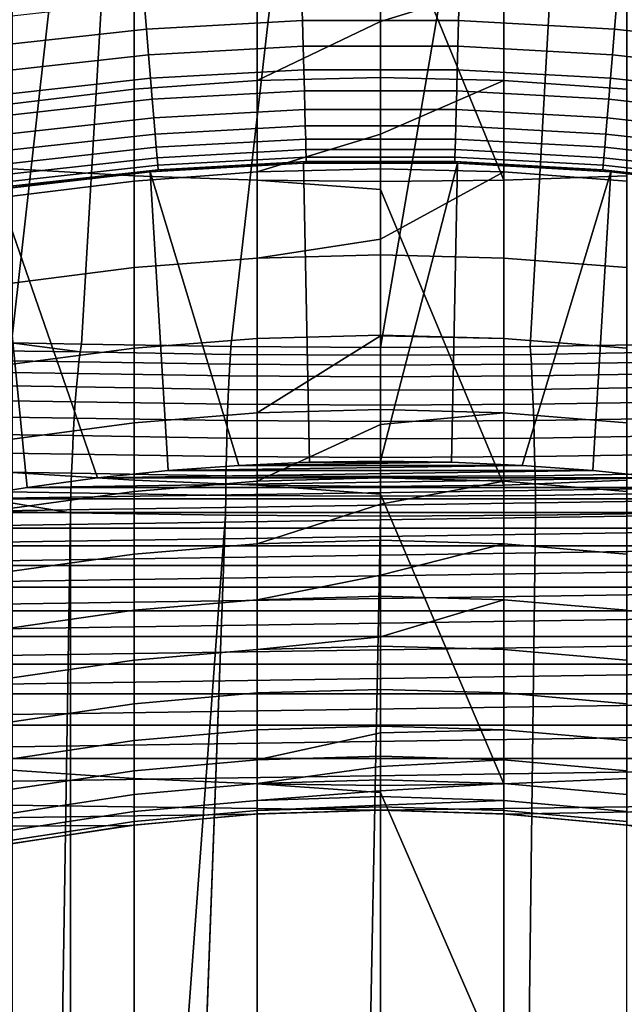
# Model space of a CAD drawing. Header units: metres. Extents: x -109 to 109, y -100 to 58.
# Tile 379 of 642: x -1.81 to 1.22, y -3.52 to 1.41. Entities that reach past the tile are written whole.
import ezdxf

# ---------------------------------------------------------------- set-up
doc = ezdxf.new("R2010")
doc.units = ezdxf.units.M
doc.layers.add('solid_21_062_100_XXX', color=7, linetype='CONTINUOUS')

msp = doc.modelspace()

# ---------------------------------------------------------------- linework, layer by layer
at = {"layer": 'solid_21_062_100_XXX'}
for points in [[(-1.499193, -0.212633, -19.863712), (-1.118877, 6.314663, -1.930112), (-0.000044, 6.322877, -1.907543), (-0.749875, -0.225351, -19.898653)], [(-0.749875, -0.225351, -19.898653), (-0.000044, 6.322877, -1.907543), (1.118775, 6.314663, -1.930111), (0, -0.229622, -19.910387)], [(-1.851366, -0.206323, -19.846375), (-2.20382, -0.203363, -19.838242), (-2.240212, 6.289994, -1.997891), (-1.118877, 6.314663, -1.930112)], [(-1.499193, -0.212633, -19.863712), (-1.851366, -0.206323, -19.846375), (-1.118877, 6.314663, -1.930112)], [(0.749874, -0.225351, -19.898651), (0, -0.229622, -19.910387), (1.118775, 6.314663, -1.930111)], [(1.499193, -0.212633, -19.863712), (0.749874, -0.225351, -19.898651), (1.118775, 6.314663, -1.930111)], [(1.851366, -0.206323, -19.846375), (1.499193, -0.212633, -19.863712), (1.118775, 6.314663, -1.930111), (2.240092, 6.289997, -1.997881)], [(-1.235501, 2.185561, 212.885803), (-1.847614, 2.217321, 212.798218), (-1.847614, 0.666533, 212.19722), (-1.235501, 0.630979, 212.283325)], [(-0.61888, 2.166458, 212.938477), (-1.235501, 2.185561, 212.885803), (-1.235501, 0.630979, 212.283325), (-0.61888, 0.609595, 212.335114)], [(1.235501, 2.185561, 212.885803), (0.61888, 2.166458, 212.938477), (0.61888, 0.609595, 212.335114), (1.235501, 0.630979, 212.283325)], [(0, 2.117729, 212.940674), (-0.61888, 2.166458, 212.938477), (-0.61888, 0.609595, 212.335114), (0, 0.602458, 212.352402)], [(0.61888, 2.166458, 212.938477), (0, 2.160083, 212.956055), (0, 2.117729, 212.940674), (0.61888, 0.609595, 212.335114)], [(0.61888, 0.609595, 212.335114), (0, 2.117729, 212.940674), (0, 0.602458, 212.352402)], [(-1.235501, 1.552963, 188.463882), (-0.61888, 1.595864, 188.427841), (-0.61888, 1.109752, 187.822937), (-1.235501, 1.065319, 187.857071)], [(-0.61888, 1.595864, 188.427841), (0, 1.610182, 188.415802), (0, 1.405659, 188.167862), (-0.61888, 1.109752, 187.822937)], [(0.61888, 1.595864, 188.427841), (0, 1.405659, 188.167862), (0, 1.610182, 188.415802)], [(0.61888, 1.109752, 187.822937), (0, 1.124582, 187.811554), (0, 1.405659, 188.167862), (0.61888, 1.595864, 188.427841)], [(0.61888, 1.595864, 188.427841), (1.235501, 1.552963, 188.463882), (1.235501, 1.065319, 187.857071), (0.61888, 1.109752, 187.822937)], [(-1.847614, 1.481636, 188.523819), (-1.235501, 1.552963, 188.463882), (-1.235501, 1.065319, 187.857071), (-1.847614, 0.991443, 187.913834)], [(-1.173917, 1.367075, 30.219034), (-0.391702, 1.410231, 30.219034), (-0.395523, 1.548827, 30.112827), (-1.185367, 1.50525, 30.112827)], [(-0.391702, 1.410231, 30.219034), (0.391702, 1.410231, 30.219034), (0.395523, 1.548827, 30.112827), (-0.395523, 1.548827, 30.112827)], [(0.391702, 1.410231, 30.219034), (1.173917, 1.367075, 30.219034), (1.185367, 1.50525, 30.112827), (0.395523, 1.548827, 30.112827)], [(-1.952567, 1.280894, 30.219034), (-1.173917, 1.367075, 30.219034), (-1.185367, 1.50525, 30.112827), (-1.971611, 1.418229, 30.112827)], [(1.173917, 1.367075, 30.219034), (1.952567, 1.280894, 30.219034), (1.971611, 1.418229, 30.112827), (1.185367, 1.50525, 30.112827)], [(-1.163277, 1.238661, 30.336931), (-0.388152, 1.281425, 30.336931), (-0.391702, 1.410231, 30.219034), (-1.173917, 1.367075, 30.219034)], [(0, 1.405659, 188.167862), (0, 1.124582, 187.811554), (-0.61888, 1.109752, 187.822937)], [(-0.388152, 1.281425, 30.336931), (0.388152, 1.281425, 30.336931), (0.391702, 1.410231, 30.219034), (-0.391702, 1.410231, 30.219034)], [(0.388152, 1.281425, 30.336931), (1.163277, 1.238661, 30.336931), (1.173917, 1.367075, 30.219034), (0.391702, 1.410231, 30.219034)], [(-1.934869, 1.153261, 30.336931), (-1.163277, 1.238661, 30.336931), (-1.173917, 1.367075, 30.219034), (-1.952567, 1.280894, 30.219034)], [(1.163277, 1.238661, 30.336931), (1.934869, 1.153261, 30.336931), (1.952567, 1.280894, 30.219034), (1.173917, 1.367075, 30.219034)], [(-1.91865, 1.036303, 30.46562), (-1.153526, 1.120987, 30.46562), (-1.163277, 1.238661, 30.336931), (-1.934869, 1.153261, 30.336931)], [(-1.153526, 1.120987, 30.46562), (-0.384898, 1.163393, 30.46562), (-0.388152, 1.281425, 30.336931), (-1.163277, 1.238661, 30.336931)], [(-0.384898, 1.163393, 30.46562), (0.384898, 1.163393, 30.46562), (0.388152, 1.281425, 30.336931), (-0.388152, 1.281425, 30.336931)], [(0.384898, 1.163393, 30.46562), (1.153526, 1.120987, 30.46562), (1.163277, 1.238661, 30.336931), (0.388152, 1.281425, 30.336931)], [(1.153526, 1.120987, 30.46562), (1.91865, 1.036303, 30.46562), (1.934869, 1.153261, 30.336931), (1.163277, 1.238661, 30.336931)], [(-1.144739, 1.01495, 30.60412), (-0.381966, 1.057033, 30.60412), (-0.384898, 1.163393, 30.46562), (-1.153526, 1.120987, 30.46562)], [(-0.381966, 1.057033, 30.60412), (0.381966, 1.057033, 30.60412), (0.384898, 1.163393, 30.46562), (-0.384898, 1.163393, 30.46562)], [(0.381966, 1.057033, 30.60412), (1.144739, 1.01495, 30.60412), (1.153526, 1.120987, 30.46562), (0.384898, 1.163393, 30.46562)], [(-1.904036, 0.930911, 30.60412), (-1.144739, 1.01495, 30.60412), (-1.153526, 1.120987, 30.46562), (-1.91865, 1.036303, 30.46562)], [(-1.235501, 1.065319, 187.857071), (-0.61888, 1.109752, 187.822937), (-0.61888, 0.650516, 187.197388), (-1.235501, 0.604634, 187.229553)], [(-0.61888, 1.109752, 187.822937), (0, 1.124582, 187.811554), (0, 0.839948, 187.430618), (-0.61888, 0.650516, 187.197388)], [(0.61888, 1.109752, 187.822937), (0, 0.839948, 187.430618), (0, 1.124582, 187.811554)], [(0.61888, 0.650516, 187.197388), (0, 0.665829, 187.186661), (0, 0.839948, 187.430618), (0.61888, 1.109752, 187.822937)], [(0.61888, 1.109752, 187.822937), (1.235501, 1.065319, 187.857071), (1.235501, 0.604634, 187.229553), (0.61888, 0.650516, 187.197388)], [(1.144739, 1.01495, 30.60412), (1.904036, 0.930911, 30.60412), (1.91865, 1.036303, 30.46562), (1.153526, 1.120987, 30.46562)], [(-1.847614, 0.991443, 187.913834), (-1.235501, 1.065319, 187.857071), (-1.235501, 0.604634, 187.229553), (-1.847614, 0.528351, 187.283035)], [(-1.136984, 0.92136, 30.751375), (-0.379379, 0.963158, 30.751375), (-0.381966, 1.057033, 30.60412), (-1.144739, 1.01495, 30.60412)], [(-0.379379, 0.963158, 30.751375), (0.379379, 0.963158, 30.751375), (0.381966, 1.057033, 30.60412), (-0.381966, 1.057033, 30.60412)], [(0.379379, 0.963158, 30.751375), (1.136984, 0.92136, 30.751375), (1.144739, 1.01495, 30.60412), (0.381966, 1.057033, 30.60412)], [(-1.891137, 0.83789, 30.751375), (-1.136984, 0.92136, 30.751375), (-1.144739, 1.01495, 30.60412), (-1.904036, 0.930911, 30.60412)], [(1.136984, 0.92136, 30.751375), (1.891137, 0.83789, 30.751375), (1.904036, 0.930911, 30.60412), (1.144739, 1.01495, 30.60412)], [(-1.13032, 0.840929, 30.906261), (-0.377155, 0.882482, 30.906261), (-0.379379, 0.963158, 30.751375), (-1.136984, 0.92136, 30.751375)], [(-0.377155, 0.882482, 30.906261), (0.377155, 0.882482, 30.906261), (0.379379, 0.963158, 30.751375), (-0.379379, 0.963158, 30.751375)], [(0.377155, 0.882482, 30.906261), (1.13032, 0.840929, 30.906261), (1.136984, 0.92136, 30.751375), (0.379379, 0.963158, 30.751375)], [(-1.880051, 0.757949, 30.906261), (-1.13032, 0.840929, 30.906261), (-1.136984, 0.92136, 30.751375), (-1.891137, 0.83789, 30.751375)], [(1.13032, 0.840929, 30.906261), (1.880051, 0.757949, 30.906261), (1.891137, 0.83789, 30.751375), (1.136984, 0.92136, 30.751375)], [(-1.870865, 0.691697, 31.067598), (-1.124796, 0.774272, 31.067598), (-1.13032, 0.840929, 30.906261), (-1.880051, 0.757949, 30.906261)], [(-1.124796, 0.774272, 31.067598), (-0.375312, 0.815622, 31.067598), (-0.377155, 0.882482, 30.906261), (-1.13032, 0.840929, 30.906261)], [(0, 0.839948, 187.430618), (0, 0.665829, 187.186661), (-0.61888, 0.650516, 187.197388)], [(-0.375312, 0.815622, 31.067598), (0.375312, 0.815622, 31.067598), (0.377155, 0.882482, 30.906261), (-0.377155, 0.882482, 30.906261)], [(0.375312, 0.815622, 31.067598), (1.124796, 0.774272, 31.067598), (1.13032, 0.840929, 30.906261), (0.377155, 0.882482, 30.906261)], [(1.124796, 0.774272, 31.067598), (1.870865, 0.691697, 31.067598), (1.880051, 0.757949, 30.906261), (1.13032, 0.840929, 30.906261)], [(-1.120456, 0.721896, 31.234156), (-0.373864, 0.763087, 31.234156), (-0.375312, 0.815622, 31.067598), (-1.124796, 0.774272, 31.067598)], [(-0.373864, 0.763087, 31.234156), (0.373864, 0.763087, 31.234156), (0.375312, 0.815622, 31.067598), (-0.375312, 0.815622, 31.067598)], [(0.373864, 0.763087, 31.234156), (1.120456, 0.721896, 31.234156), (1.124796, 0.774272, 31.067598), (0.375312, 0.815622, 31.067598)], [(-1.863646, 0.63964, 31.234156), (-1.120456, 0.721896, 31.234156), (-1.124796, 0.774272, 31.067598), (-1.870865, 0.691697, 31.067598)], [(-1.117333, 0.684202, 31.404663), (-0.372822, 0.725277, 31.404663), (-0.373864, 0.763087, 31.234156), (-1.120456, 0.721896, 31.234156)], [(-0.372822, 0.725277, 31.404663), (0.372822, 0.725277, 31.404663), (0.373864, 0.763087, 31.234156), (-0.373864, 0.763087, 31.234156)], [(0.372822, 0.725277, 31.404663), (1.117333, 0.684202, 31.404663), (1.120456, 0.721896, 31.234156), (0.373864, 0.763087, 31.234156)], [(1.120456, 0.721896, 31.234156), (1.863646, 0.63964, 31.234156), (1.870865, 0.691697, 31.067598), (1.124796, 0.774272, 31.067598)], [(-1.858451, 0.602175, 31.404663), (-1.117333, 0.684202, 31.404663), (-1.120456, 0.721896, 31.234156), (-1.863646, 0.63964, 31.234156)], [(-0.385633, 0.694491, 45.097431), (-0.770699, 0.677983, 31.752131), (-1.155263, 0.650478, 31.752131), (-1.155188, 0.650485, 45.097431)], [(-0.385633, 0.694491, 45.097431), (-1.155188, 0.650485, 45.097431), (-0.710932, -0.821077, 46.597431), (-0.355717, -0.805273, 46.597431)], [(-1.11545, 0.661475, 31.57782), (-0.372193, 0.702482, 31.57782), (-0.372822, 0.725277, 31.404663), (-1.117333, 0.684202, 31.404663)], [(-0.372193, 0.702482, 31.57782), (-1.11545, 0.661475, 31.57782), (-0.770699, 0.677983, 31.752131), (-0.385507, 0.694495, 31.752131)], [(-0.385633, 0.694491, 45.097431), (-0.385507, 0.694495, 31.752131), (-0.770699, 0.677983, 31.752131)], [(-0.385633, 0.694491, 45.097431), (0.385633, 0.694491, 45.097431), (0, 0.7, 31.752131), (-0.385507, 0.694495, 31.752131)], [(0.385633, 0.694491, 45.097431), (-0.385633, 0.694491, 45.097431), (-0.355717, -0.805273, 46.597431), (0, -0.800007, 46.597431)], [(-0.372193, 0.702482, 31.57782), (-0.385507, 0.694495, 31.752131), (0, 0.7, 31.752131)], [(-0.372193, 0.702482, 31.57782), (0.372193, 0.702482, 31.57782), (0.372822, 0.725277, 31.404663), (-0.372822, 0.725277, 31.404663)], [(-0.372193, 0.702482, 31.57782), (0, 0.7, 31.752131), (0.372193, 0.702482, 31.57782)], [(0.372193, 0.702482, 31.57782), (0, 0.7, 31.752131), (0.385507, 0.694495, 31.752131)], [(0.385633, 0.694491, 45.097431), (0.385507, 0.694495, 31.752131), (0, 0.7, 31.752131)], [(0.385633, 0.694491, 45.097431), (0, -0.800007, 46.597431), (0.355717, -0.805273, 46.597431)], [(1.155188, 0.650485, 45.097431), (0.385633, 0.694491, 45.097431), (0.355717, -0.805273, 46.597431), (0.710932, -0.821077, 46.597431)], [(0.372193, 0.702482, 31.57782), (1.11545, 0.661475, 31.57782), (1.117333, 0.684202, 31.404663), (0.372822, 0.725277, 31.404663)], [(0.372193, 0.702482, 31.57782), (0.385507, 0.694495, 31.752131), (0.770699, 0.677983, 31.752131)], [(0.372193, 0.702482, 31.57782), (0.770699, 0.677983, 31.752131), (1.11545, 0.661475, 31.57782)], [(1.155188, 0.650485, 45.097431), (0.770699, 0.677983, 31.752131), (0.385507, 0.694495, 31.752131), (0.385633, 0.694491, 45.097431)], [(1.117333, 0.684202, 31.404663), (1.858451, 0.602175, 31.404663), (1.863646, 0.63964, 31.234156), (1.120456, 0.721896, 31.234156)], [(-1.921229, 0.562592, 45.097431), (-1.155188, 0.650485, 45.097431), (-1.538884, 0.612003, 31.752131), (-1.92125, 0.562589, 31.752131)], [(-1.155188, 0.650485, 45.097431), (-1.921229, 0.562592, 45.097431), (-1.419204, -0.884218, 46.597431), (-1.065454, -0.847394, 46.597431)], [(-1.855318, 0.579587, 31.57782), (-1.11545, 0.661475, 31.57782), (-1.117333, 0.684202, 31.404663), (-1.858451, 0.602175, 31.404663)], [(-1.11545, 0.661475, 31.57782), (-1.855318, 0.579587, 31.57782), (-1.538884, 0.612003, 31.752131), (-1.155263, 0.650478, 31.752131)], [(-1.235501, 0.630979, 212.283325), (-1.847614, 0.666533, 212.19722), (-1.847614, -0.856534, 211.529068), (-1.235501, -0.895814, 211.613556)], [(-1.155188, 0.650485, 45.097431), (-1.155263, 0.650478, 31.752131), (-1.538884, 0.612003, 31.752131)], [(-1.235501, 0.604634, 187.229553), (-0.61888, 0.650516, 187.197388), (-0.61888, 0.219031, 186.552399), (-1.235501, 0.171788, 186.58252)], [(-1.11545, 0.661475, 31.57782), (-1.155263, 0.650478, 31.752131), (-0.770699, 0.677983, 31.752131)], [(-1.155188, 0.650485, 45.097431), (-1.065454, -0.847394, 46.597431), (-0.710932, -0.821077, 46.597431)], [(-0.61888, 0.650516, 187.197388), (0, 0.665829, 187.186661), (0, 0.313597, 186.66478), (-0.61888, 0.219031, 186.552399)], [(0.61888, 0.650516, 187.197388), (0, 0.313597, 186.66478), (0, 0.665829, 187.186661)], [(0.61888, 0.219031, 186.552399), (0, 0.234797, 186.542343), (0, 0.313597, 186.66478), (0.61888, 0.650516, 187.197388)], [(0.61888, 0.650516, 187.197388), (1.235501, 0.604634, 187.229553), (1.235501, 0.171788, 186.58252), (0.61888, 0.219031, 186.552399)], [(1.155188, 0.650485, 45.097431), (0.710932, -0.821077, 46.597431), (1.065454, -0.847394, 46.597431)], [(1.155188, 0.650485, 45.097431), (1.155263, 0.650478, 31.752131), (0.770699, 0.677983, 31.752131)], [(1.11545, 0.661475, 31.57782), (0.770699, 0.677983, 31.752131), (1.155263, 0.650478, 31.752131)], [(1.921229, 0.562592, 45.097431), (1.155188, 0.650485, 45.097431), (1.065454, -0.847394, 46.597431), (1.419204, -0.884218, 46.597431)], [(1.11545, 0.661475, 31.57782), (1.855318, 0.579587, 31.57782), (1.858451, 0.602175, 31.404663), (1.117333, 0.684202, 31.404663)], [(1.11545, 0.661475, 31.57782), (1.155263, 0.650478, 31.752131), (1.538884, 0.612003, 31.752131)], [(1.11545, 0.661475, 31.57782), (1.538884, 0.612003, 31.752131), (1.855318, 0.579587, 31.57782)], [(1.155188, 0.650485, 45.097431), (1.921229, 0.562592, 45.097431), (1.538884, 0.612003, 31.752131), (1.155263, 0.650478, 31.752131)], [(-1.855318, 0.579587, 31.57782), (-1.92125, 0.562589, 31.752131), (-1.538884, 0.612003, 31.752131)], [(-1.847614, 0.528351, 187.283035), (-1.235501, 0.604634, 187.229553), (-1.235501, 0.171788, 186.58252), (-1.847614, 0.093243, 186.632614)], [(-0.61888, 0.609595, 212.335114), (-1.235501, 0.630979, 212.283325), (-1.235501, -0.895814, 211.613556), (-0.61888, -0.919439, 211.664352)], [(0, 0.562359, 212.335815), (-0.61888, 0.609595, 212.335114), (-0.61888, -0.919439, 211.664352), (0, -0.927324, 211.68132)], [(0, 0.602458, 212.352402), (-0.61888, 0.609595, 212.335114), (0, 0.562359, 212.335815)], [(0.61888, 0.609595, 212.335114), (0, 0.602458, 212.352402), (0, 0.562359, 212.335815), (0.61888, -0.919439, 211.664352)], [(1.235501, 0.630979, 212.283325), (0.61888, 0.609595, 212.335114), (0.61888, -0.919439, 211.664352), (1.235501, -0.895814, 211.613556)], [(-1.921229, 0.562592, 45.097431), (-2.681114, 0.431086, 45.097431), (-2.122851, -0.989266, 46.597431), (-1.771708, -0.931514, 46.597431)], [(-1.921229, 0.562592, 45.097431), (-1.771708, -0.931514, 46.597431), (-1.419204, -0.884218, 46.597431)], [(0.61888, -0.919439, 211.664352), (0, 0.562359, 212.335815), (0, -0.927324, 211.68132)], [(0, 0.313597, 186.66478), (0, 0.234797, 186.542343), (-0.61888, 0.219031, 186.552399)], [(-1.235501, 0.171788, 186.58252), (-0.61888, 0.219031, 186.552399), (-0.61888, -0.18388, 185.88916), (-1.235501, -0.232393, 185.917206)], [(-0.61888, 0.219031, 186.552399), (0, 0.234797, 186.542343), (0, -0.167689, 185.879807), (-0.61888, -0.18388, 185.88916)], [(0.61888, -0.18388, 185.88916), (0, -0.167689, 185.879807), (0, 0.234797, 186.542343), (0.61888, 0.219031, 186.552399)], [(0.61888, 0.219031, 186.552399), (1.235501, 0.171788, 186.58252), (1.235501, -0.232393, 185.917206), (0.61888, -0.18388, 185.88916)], [(-1.847614, 0.093243, 186.632614), (-1.235501, 0.171788, 186.58252), (-1.235501, -0.232393, 185.917206), (-1.847614, -0.313051, 185.963821)], [(-1.235501, -0.232393, 185.917206), (-0.61888, -0.18388, 185.88916), (-0.61888, -0.557448, 185.208984), (-1.235501, -0.607139, 185.234879)], [(-0.61888, -0.18388, 185.88916), (0, -0.167689, 185.879807), (0, -0.171951, 185.872437), (-0.61888, -0.557448, 185.208984)], [(0, -0.171951, 185.872437), (0, -0.540865, 185.200333), (-0.61888, -0.557448, 185.208984)], [(0.61888, -0.18388, 185.88916), (0, -0.171951, 185.872437), (0, -0.167689, 185.879807)], [(0.61888, -0.557448, 185.208984), (0, -0.540865, 185.200333), (0, -0.171951, 185.872437), (0.61888, -0.18388, 185.88916)], [(0.61888, -0.18388, 185.88916), (1.235501, -0.232393, 185.917206), (1.235501, -0.607139, 185.234879), (0.61888, -0.557448, 185.208984)], [(-1.505797, -0.251913, -19.955378), (-1.512321, -0.301146, -20.04213), (-2.205933, -0.291956, -20.016993), (-2.204883, -0.242691, -19.93008)], [(-2.204883, -0.242691, -19.93008), (-2.20382, -0.203363, -19.838242), (-1.851366, -0.206323, -19.846375), (-1.505797, -0.251913, -19.955378)], [(-1.505797, -0.251913, -19.955378), (-1.851366, -0.206323, -19.846375), (-1.499193, -0.212633, -19.863712)], [(-1.847614, -0.313051, 185.963821), (-1.235501, -0.232393, 185.917206), (-1.235501, -0.607139, 185.234879), (-1.847614, -0.689756, 185.277924)], [(-1.505797, -0.251913, -19.955378), (-1.499193, -0.212633, -19.863712), (-0.749875, -0.225351, -19.898653), (-0.753185, -0.264668, -19.990459)], [(-0.753185, -0.264668, -19.990459), (-0.749875, -0.225351, -19.898653), (0, -0.229622, -19.910387), (0, -0.26895, -20.002224)], [(0, -0.26895, -20.002224), (0, -0.229622, -19.910387), (0.749874, -0.225351, -19.898651), (0.753183, -0.264668, -19.990458)], [(1.505797, -0.251904, -19.955381), (0.753183, -0.264668, -19.990458), (0.749874, -0.225351, -19.898651), (1.499193, -0.212633, -19.863712)], [(-1.512321, -0.301146, -20.04213), (-1.518683, -0.359722, -20.122885), (-2.206956, -0.350552, -20.09791), (-2.205933, -0.291956, -20.016993)], [(-0.753185, -0.264668, -19.990459), (-0.756447, -0.313925, -20.077337), (-1.512321, -0.301146, -20.04213), (-1.505797, -0.251913, -19.955378)], [(0, -0.26895, -20.002224), (0, -0.318216, -20.08914), (-0.756447, -0.313925, -20.077337), (-0.753185, -0.264668, -19.990459)], [(0.756446, -0.313925, -20.077335), (0, -0.318216, -20.08914), (0, -0.26895, -20.002224), (0.753183, -0.264668, -19.990458)], [(1.512322, -0.30113, -20.042141), (0.756446, -0.313925, -20.077335), (0.753183, -0.264668, -19.990458), (1.505797, -0.251904, -19.955381)], [(-0.756447, -0.313925, -20.077337), (-0.759629, -0.372515, -20.158216), (-1.518683, -0.359722, -20.122885), (-1.512321, -0.301146, -20.04213)], [(0, -0.318216, -20.08914), (0, -0.376813, -20.170059), (-0.759629, -0.372515, -20.158216), (-0.756447, -0.313925, -20.077337)], [(0.759628, -0.372514, -20.158216), (0, -0.376813, -20.170059), (0, -0.318216, -20.08914), (0.756446, -0.313925, -20.077335)], [(1.518684, -0.359699, -20.122902), (0.759628, -0.372514, -20.158216), (0.756446, -0.313925, -20.077335), (1.512322, -0.30113, -20.042141)], [(-1.518683, -0.359722, -20.122885), (-1.524805, -0.426915, -20.196642), (-2.207941, -0.417756, -20.171833), (-2.206956, -0.350552, -20.09791)], [(-0.759629, -0.372515, -20.158216), (-0.762691, -0.439715, -20.232103), (-1.524805, -0.426915, -20.196642), (-1.518683, -0.359722, -20.122885)], [(0, -0.376813, -20.170059), (0, -0.444018, -20.243986), (-0.762691, -0.439715, -20.232103), (-0.759629, -0.372515, -20.158216)], [(0.762689, -0.439715, -20.232103), (0, -0.444018, -20.243986), (0, -0.376813, -20.170059), (0.759628, -0.372514, -20.158216)], [(1.524806, -0.426889, -20.196669), (0.762689, -0.439715, -20.232103), (0.759628, -0.372514, -20.158216), (1.518684, -0.359699, -20.122902)], [(-1.524805, -0.426915, -20.196642), (-1.53061, -0.501899, -20.262495), (-2.208876, -0.49274, -20.237852), (-2.207941, -0.417756, -20.171833)], [(-0.762691, -0.439715, -20.232103), (-0.765594, -0.514698, -20.298086), (-1.53061, -0.501899, -20.262495), (-1.524805, -0.426915, -20.196642)], [(0, -0.444018, -20.243986), (0, -0.519002, -20.310007), (-0.765594, -0.514698, -20.298086), (-0.762691, -0.439715, -20.232103)], [(0.765593, -0.514698, -20.298084), (0, -0.519002, -20.310007), (0, -0.444018, -20.243986), (0.762689, -0.439715, -20.232103)], [(1.530612, -0.50187, -20.262531), (0.765593, -0.514698, -20.298084), (0.762689, -0.439715, -20.232103), (1.524806, -0.426889, -20.196669)], [(-1.53061, -0.501899, -20.262495), (-1.536028, -0.583746, -20.31963), (-2.209748, -0.574581, -20.295153), (-2.208876, -0.49274, -20.237852)], [(-0.765594, -0.514698, -20.298086), (-0.768304, -0.59654, -20.35535), (-1.536028, -0.583746, -20.31963), (-1.53061, -0.501899, -20.262495)], [(0, -0.519002, -20.310007), (0, -0.600842, -20.367311), (-0.768304, -0.59654, -20.35535), (-0.765594, -0.514698, -20.298086)], [(-0.61888, -0.557448, 185.208984), (0, -0.540865, 185.200333), (0, -0.615366, 185.055756), (-0.61888, -0.900962, 184.513138)], [(0.768303, -0.59654, -20.355349), (0, -0.600842, -20.367311), (0, -0.519002, -20.310007), (0.765593, -0.514698, -20.298084)], [(0.61888, -0.557448, 185.208984), (0, -0.615366, 185.055756), (0, -0.540865, 185.200333)], [(1.53603, -0.583718, -20.319674), (0.768303, -0.59654, -20.355349), (0.765593, -0.514698, -20.298084), (1.530612, -0.50187, -20.262531)], [(-1.536028, -0.583746, -20.31963), (-1.540992, -0.671448, -20.36734), (-2.210547, -0.662269, -20.343029), (-2.209748, -0.574581, -20.295153)], [(-0.768304, -0.59654, -20.35535), (-0.770787, -0.684231, -20.403191), (-1.540992, -0.671448, -20.36734), (-1.536028, -0.583746, -20.31963)], [(-1.235501, -0.607139, 185.234879), (-0.61888, -0.557448, 185.208984), (-0.61888, -0.900962, 184.513138), (-1.235501, -0.951736, 184.536835)], [(0.61888, -0.900962, 184.513138), (0, -0.884016, 184.505219), (0, -0.615366, 185.055756), (0.61888, -0.557448, 185.208984)], [(0.61888, -0.557448, 185.208984), (1.235501, -0.607139, 185.234879), (1.235501, -0.951736, 184.536835), (0.61888, -0.900962, 184.513138)], [(1.540994, -0.671422, -20.367395), (0.770786, -0.684231, -20.403189), (0.768303, -0.59654, -20.355349), (1.53603, -0.583718, -20.319674)], [(-1.847614, -0.689756, 185.277924), (-1.235501, -0.607139, 185.234879), (-1.235501, -0.951736, 184.536835), (-1.847614, -1.036154, 184.576233)], [(0, -0.600842, -20.367311), (0, -0.688529, -20.415192), (-0.770787, -0.684231, -20.403191), (-0.768304, -0.59654, -20.35535)], [(0, -0.615366, 185.055756), (0, -0.884016, 184.505219), (-0.61888, -0.900962, 184.513138)], [(0.770786, -0.684231, -20.403189), (0, -0.688529, -20.415192), (0, -0.600842, -20.367311), (0.768303, -0.59654, -20.355349)], [(-1.540992, -0.671448, -20.36734), (-1.545439, -0.763922, -20.405039), (-2.211263, -0.754723, -20.380892), (-2.210547, -0.662269, -20.343029)], [(-0.770787, -0.684231, -20.403191), (-0.773012, -0.77669, -20.441017), (-1.545439, -0.763922, -20.405039), (-1.540992, -0.671448, -20.36734)], [(0, -0.688529, -20.415192), (0, -0.780983, -20.453058), (-0.773012, -0.77669, -20.441017), (-0.770787, -0.684231, -20.403191)], [(0.773011, -0.77669, -20.441015), (0, -0.780983, -20.453058), (0, -0.688529, -20.415192), (0.770786, -0.684231, -20.403189)], [(1.545443, -0.763899, -20.405102), (0.773011, -0.77669, -20.441015), (0.770786, -0.684231, -20.403189), (1.540994, -0.671422, -20.367395)], [(-1.545439, -0.763922, -20.405039), (-1.549316, -0.860026, -20.432261), (-2.211887, -0.850806, -20.408274), (-2.211263, -0.754723, -20.380892)], [(-0.773012, -0.77669, -20.441017), (-0.774952, -0.872779, -20.468363), (-1.549316, -0.860026, -20.432261), (-1.545439, -0.763922, -20.405039)], [(0, -0.780983, -20.453058), (0, -0.877065, -20.480444), (-0.774952, -0.872779, -20.468363), (-0.773012, -0.77669, -20.441017)], [(0.774951, -0.872778, -20.468363), (0, -0.877065, -20.480444), (0, -0.780983, -20.453058), (0.773011, -0.77669, -20.441015)], [(1.54932, -0.860009, -20.432333), (0.774951, -0.872778, -20.468363), (0.773011, -0.77669, -20.441015), (1.545443, -0.763899, -20.405102)], [(0.710932, -0.821077, 46.597431), (-0.710932, -0.821077, 46.597431), (-1.065454, -0.847394, 46.597431)], [(1.065454, -0.847394, 46.597431), (0.710932, -0.821077, 46.597431), (-1.065454, -0.847394, 46.597431)], [(0.355717, -0.805273, 46.597431), (-0.355717, -0.805273, 46.597431), (-0.710932, -0.821077, 46.597431)], [(0.710932, -0.821077, 46.597431), (0.355717, -0.805273, 46.597431), (-0.710932, -0.821077, 46.597431)], [(0.355717, -0.805273, 46.597431), (0, -0.800007, 46.597431), (-0.355717, -0.805273, 46.597431)], [(-1.549316, -0.860026, -20.432261), (-1.552574, -0.958574, -20.448671), (-2.212412, -0.949332, -20.424837), (-2.211887, -0.850806, -20.408274)], [(-1.235501, -0.895814, 211.613556), (-1.847614, -0.856534, 211.529068), (-1.847614, -2.348976, 210.795059), (-1.235501, -2.391906, 210.877747)], [(1.419204, -0.884218, 46.597431), (-1.419204, -0.884218, 46.597431), (-1.771708, -0.931514, 46.597431)], [(1.771708, -0.931514, 46.597431), (1.419204, -0.884218, 46.597431), (-1.771708, -0.931514, 46.597431)], [(-0.774952, -0.872779, -20.468363), (-0.776583, -0.971311, -20.484894), (-1.552574, -0.958574, -20.448671), (-1.549316, -0.860026, -20.432261)], [(1.065454, -0.847394, 46.597431), (-1.065454, -0.847394, 46.597431), (-1.419204, -0.884218, 46.597431)], [(1.419204, -0.884218, 46.597431), (1.065454, -0.847394, 46.597431), (-1.419204, -0.884218, 46.597431)], [(0, -0.877065, -20.480444), (0, -0.97559, -20.497011), (-0.776583, -0.971311, -20.484894), (-0.774952, -0.872779, -20.468363)], [(-0.61888, -0.900962, 184.513138), (0, -0.884016, 184.505219), (0, -1.015432, 184.21701), (-0.61888, -1.213764, 183.802948)], [(0.776582, -0.971311, -20.484892), (0, -0.97559, -20.497011), (0, -0.877065, -20.480444), (0.774951, -0.872778, -20.468363)], [(0.61888, -0.900962, 184.513138), (0, -1.015432, 184.21701), (0, -0.884016, 184.505219)], [(1.552579, -0.958565, -20.44875), (0.776582, -0.971311, -20.484892), (0.774951, -0.872778, -20.468363), (1.54932, -0.860009, -20.432333)], [(1.771708, -0.931514, 46.597431), (-1.771708, -0.931514, 46.597431), (-2.122851, -0.989266, 46.597431)], [(2.122851, -0.989266, 46.597431), (1.771708, -0.931514, 46.597431), (-2.122851, -0.989266, 46.597431)], [(-0.61888, -0.919439, 211.664352), (-1.235501, -0.895814, 211.613556), (-1.235501, -2.391906, 210.877747), (-0.61888, -2.417728, 210.927475)], [(-1.235501, -0.951736, 184.536835), (-0.61888, -0.900962, 184.513138), (-0.61888, -1.213764, 183.802948), (-1.235501, -1.265525, 183.824402)], [(0, -0.965149, 211.663696), (-0.61888, -0.919439, 211.664352), (-0.61888, -2.417728, 210.927475), (0, -2.426345, 210.944077)], [(0, -0.927324, 211.68132), (-0.61888, -0.919439, 211.664352), (0, -0.965149, 211.663696)], [(0.61888, -1.213764, 183.802948), (0, -1.19649, 183.795792), (0, -1.015432, 184.21701), (0.61888, -0.900962, 184.513138)], [(0.61888, -0.919439, 211.664352), (0, -0.927324, 211.68132), (0, -0.965149, 211.663696), (0.61888, -2.417728, 210.927475)], [(1.235501, -0.895814, 211.613556), (0.61888, -0.919439, 211.664352), (0.61888, -2.417728, 210.927475), (1.235501, -2.391906, 210.877747)], [(0.61888, -0.900962, 184.513138), (1.235501, -0.951736, 184.536835), (1.235501, -1.265525, 183.824402), (0.61888, -1.213764, 183.802948)], [(-2.212412, -0.949332, -20.424837), (-1.555183, -1.058357, -20.454151), (-1.883878, -1.052047, -20.437969)], [(-1.552574, -0.958574, -20.448671), (-1.555183, -1.058357, -20.454151), (-2.212412, -0.949332, -20.424837)], [(-1.847614, -1.036154, 184.576233), (-1.235501, -0.951736, 184.536835), (-1.235501, -1.265525, 183.824402), (-1.847614, -1.351583, 183.860092)], [(-0.776583, -0.971311, -20.484894), (-0.777887, -1.071072, -20.490463), (-1.555183, -1.058357, -20.454151), (-1.552574, -0.958574, -20.448671)], [(0, -0.97559, -20.497011), (0, -1.075345, -20.502569), (-0.777887, -1.071072, -20.490463), (-0.776583, -0.971311, -20.484894)], [(0.61888, -2.417728, 210.927475), (0, -0.965149, 211.663696), (0, -2.426345, 210.944077)], [(0, -0.97559, -20.497011), (0.776582, -0.971311, -20.484892), (0.777885, -1.071072, -20.490463), (0, -1.075345, -20.502569)], [(0.776582, -0.971311, -20.484892), (1.552579, -0.958565, -20.44875), (1.555183, -1.058357, -20.454151), (0.777885, -1.071072, -20.490463)], [(2.122851, -0.989266, 46.597431), (-2.122851, -0.989266, 46.597431), (-2.471794, -1.05733, 46.597431)], [(2.471794, -1.05733, 46.597431), (2.122851, -0.989266, 46.597431), (-2.471794, -1.05733, 46.597431)], [(0, -1.015432, 184.21701), (0, -1.19649, 183.795792), (-0.61888, -1.213764, 183.802948)], [(2.471794, -1.05733, 46.597431), (-2.471794, -1.05733, 46.597431), (-2.818532, -1.1357, 46.597431)], [(2.818532, -1.1357, 46.597431), (2.471794, -1.05733, 46.597431), (-2.818532, -1.1357, 46.597431)], [(-1.555183, -1.058357, -20.454151), (-1.88385, -22.082581, -20.437971), (-2.212831, -22.082581, -20.43038), (-1.883878, -1.052047, -20.437969)], [(-1.88385, -22.082581, -20.437971), (-1.555183, -1.058357, -20.454151), (-1.555179, -11.570469, -20.454151)], [(-1.555179, -11.570469, -20.454151), (-1.555183, -1.058357, -20.454151), (-0.777887, -1.071072, -20.490463)], [(-1.555179, -22.082581, -20.454151), (-0.777887, -1.071072, -20.490463), (0, -1.075345, -20.502569), (-1.226692, -62.700001, -20.472456)], [(-1.555179, -22.082581, -20.454151), (-1.555179, -11.570469, -20.454151), (-0.777887, -1.071072, -20.490463)], [(0.777885, -1.071072, -20.490463), (0, -62.700001, -20.502569), (-1.226692, -62.700001, -20.472456), (0, -1.075345, -20.502569)], [(1.555183, -1.058357, -20.454151), (1.226692, -62.700001, -20.472456), (0, -62.700001, -20.502569), (0.777885, -1.071072, -20.490463)], [(2.818532, -1.1357, 46.597431), (-2.818532, -1.1357, 46.597431), (-3.162943, -1.224349, 46.597431)], [(3.162943, -1.224349, 46.597431), (2.818532, -1.1357, 46.597431), (-3.162943, -1.224349, 46.597431)], [(3.162943, -1.224349, 46.597431), (-3.162943, -1.224349, 46.597431), (-3.504642, -1.323177, 46.597431)], [(3.504642, -1.323177, 46.597431), (3.162943, -1.224349, 46.597431), (-3.504642, -1.323177, 46.597431)], [(-1.235501, -1.265525, 183.824402), (-0.61888, -1.213764, 183.802948), (-0.61888, -1.49526, 183.079788), (-1.235501, -1.547908, 183.098969)], [(-0.61888, -1.213764, 183.802948), (0, -1.19649, 183.795792), (0, -1.371053, 183.358459), (-0.61888, -1.49526, 183.079788)], [(0.61888, -1.213764, 183.802948), (0, -1.371053, 183.358459), (0, -1.19649, 183.795792)], [(0.61888, -1.49526, 183.079788), (0, -1.477689, 183.07338), (0, -1.371053, 183.358459), (0.61888, -1.213764, 183.802948)], [(0.61888, -1.213764, 183.802948), (1.235501, -1.265525, 183.824402), (1.235501, -1.547908, 183.098969), (0.61888, -1.49526, 183.079788)], [(-1.847614, -1.351583, 183.860092), (-1.235501, -1.265525, 183.824402), (-1.235501, -1.547908, 183.098969), (-1.847614, -1.635442, 183.130859)], [(3.504642, -1.323177, 46.597431), (-3.504642, -1.323177, 46.597431), (-3.843365, -1.432132, 46.597431)], [(3.843365, -1.432132, 46.597431), (3.504642, -1.323177, 46.597431), (-3.843365, -1.432132, 46.597431)], [(0, -1.371053, 183.358459), (0, -1.477689, 183.07338), (-0.61888, -1.49526, 183.079788)], [(3.843365, -1.432132, 46.597431), (-3.843365, -1.432132, 46.597431), (-4.178513, -1.550997, 46.597431)], [(4.178513, -1.550997, 46.597431), (3.843365, -1.432132, 46.597431), (-4.178513, -1.550997, 46.597431)], [(-0.61888, -1.49526, 183.079788), (0, -1.477689, 183.07338), (0, -1.681253, 182.482483), (-0.61888, -1.744912, 182.345016)], [(0.61888, -1.49526, 183.079788), (0, -1.681253, 182.482483), (0, -1.477689, 183.07338)], [(-1.235501, -1.547908, 183.098969), (-0.61888, -1.49526, 183.079788), (-0.61888, -1.744912, 182.345016), (-1.235501, -1.798347, 182.361877)], [(0.61888, -1.744912, 182.345016), (0, -1.727078, 182.339386), (0, -1.681253, 182.482483), (0.61888, -1.49526, 183.079788)], [(0.61888, -1.49526, 183.079788), (1.235501, -1.547908, 183.098969), (1.235501, -1.798347, 182.361877), (0.61888, -1.744912, 182.345016)], [(4.178513, -1.550997, 46.597431), (-4.178513, -1.550997, 46.597431), (-4.50987, -1.679697, 46.597431)], [(4.50987, -1.679697, 46.597431), (4.178513, -1.550997, 46.597431), (-4.50987, -1.679697, 46.597431)], [(-1.847614, -1.635442, 183.130859), (-1.235501, -1.547908, 183.098969), (-1.235501, -1.798347, 182.361877), (-1.847614, -1.88719, 182.389923)], [(4.50987, -1.679697, 46.597431), (-4.50987, -1.679697, 46.597431), (-4.837329, -1.81819, 46.597431)], [(4.837329, -1.81819, 46.597431), (4.50987, -1.679697, 46.597431), (-4.837329, -1.81819, 46.597431)], [(0, -1.681253, 182.482483), (0, -1.727078, 182.339386), (-0.61888, -1.744912, 182.345016)], [(-0.61888, -1.744912, 182.345016), (0, -1.727078, 182.339386), (0, -1.944181, 181.595215), (-0.61888, -1.962243, 181.600052)], [(0.61888, -1.962243, 181.600052), (0, -1.944181, 181.595215), (0, -1.727078, 182.339386), (0.61888, -1.744912, 182.345016)], [(-1.235501, -1.798347, 182.361877), (-0.61888, -1.744912, 182.345016), (-0.61888, -1.962243, 181.600052), (-1.235501, -2.016364, 181.614563)], [(0.61888, -1.744912, 182.345016), (1.235501, -1.798347, 182.361877), (1.235501, -2.016364, 181.614563), (0.61888, -1.962243, 181.600052)], [(4.837329, -1.81819, 46.597431), (-4.837329, -1.81819, 46.597431), (-5.1608, -1.966436, 46.597431)], [(5.1608, -1.966436, 46.597431), (4.837329, -1.81819, 46.597431), (-5.1608, -1.966436, 46.597431)], [(-1.847614, -1.88719, 182.389923), (-1.235501, -1.798347, 182.361877), (-1.235501, -2.016364, 181.614563), (-1.847614, -2.106346, 181.638702)], [(5.1608, -1.966436, 46.597431), (-5.1608, -1.966436, 46.597431), (-5.479618, -2.124153, 46.597431)], [(5.479618, -2.124153, 46.597431), (5.1608, -1.966436, 46.597431), (-5.479618, -2.124153, 46.597431)], [(-1.235501, -2.016364, 181.614563), (-0.61888, -1.962243, 181.600052), (-0.61888, -2.14684, 180.846313), (-1.235501, -2.201543, 180.858444)], [(-0.61888, -1.962243, 181.600052), (0, -1.944181, 181.595215), (0, -2.128583, 180.842255), (-0.61888, -2.14684, 180.846313)], [(0.61888, -2.14684, 180.846313), (0, -2.128583, 180.842255), (0, -1.944181, 181.595215), (0.61888, -1.962243, 181.600052)], [(0.61888, -1.962243, 181.600052), (1.235501, -2.016364, 181.614563), (1.235501, -2.201543, 180.858444), (0.61888, -2.14684, 180.846313)], [(-1.847614, -2.106346, 181.638702), (-1.235501, -2.016364, 181.614563), (-1.235501, -2.201543, 180.858444), (-1.847614, -2.292493, 180.878632)], [(5.479618, -2.124153, 46.597431), (-5.479618, -2.124153, 46.597431), (-5.793635, -2.291252, 46.597431)], [(5.793635, -2.291252, 46.597431), (5.479618, -2.124153, 46.597431), (-5.793635, -2.291252, 46.597431)], [(-1.235501, -2.201543, 180.858444), (-0.61888, -2.14684, 180.846313), (-0.61888, -2.29835, 180.08522), (-1.235501, -2.353531, 180.094955)], [(-0.61888, -2.14684, 180.846313), (0, -2.128583, 180.842255), (0, -2.16212, 180.687866), (-0.61888, -2.29835, 180.08522)], [(0, -2.16212, 180.687866), (0, -2.279934, 180.08197), (-0.61888, -2.29835, 180.08522)], [(0.61888, -2.14684, 180.846313), (0, -2.16212, 180.687866), (0, -2.128583, 180.842255)], [(0.61888, -2.29835, 180.08522), (0, -2.279934, 180.08197), (0, -2.16212, 180.687866), (0.61888, -2.14684, 180.846313)], [(0.61888, -2.14684, 180.846313), (1.235501, -2.201543, 180.858444), (1.235501, -2.353531, 180.094955), (0.61888, -2.29835, 180.08522)], [(-1.847614, -2.292493, 180.878632), (-1.235501, -2.201543, 180.858444), (-1.235501, -2.353531, 180.094955), (-1.847614, -2.445275, 180.111145)], [(5.793635, -2.291252, 46.597431), (-5.793635, -2.291252, 46.597431), (-6.102353, -2.467462, 46.597431)], [(0, -2.55, 46.597431), (6.102353, -2.467462, 46.597431), (5.793635, -2.291252, 46.597431), (-6.102353, -2.467462, 46.597431)], [(-1.235501, -2.353531, 180.094955), (-0.61888, -2.29835, 180.08522), (-0.61888, -2.416484, 179.318253), (-1.235501, -2.472038, 179.325562)], [(-0.61888, -2.29835, 180.08522), (0, -2.279934, 180.08197), (0, -2.331468, 179.774139), (-0.61888, -2.416484, 179.318253)], [(0.61888, -2.29835, 180.08522), (0, -2.331468, 179.774139), (0, -2.279934, 180.08197)], [(0.61888, -2.416484, 179.318253), (0, -2.397944, 179.315811), (0, -2.331468, 179.774139), (0.61888, -2.29835, 180.08522)], [(0.61888, -2.29835, 180.08522), (1.235501, -2.353531, 180.094955), (1.235501, -2.472038, 179.325562), (0.61888, -2.416484, 179.318253)], [(-1.235501, -2.391906, 210.877747), (-1.847614, -2.348976, 210.795059), (-1.847614, -3.807945, 209.996597), (-1.235501, -3.854445, 210.077316)], [(-1.847614, -2.445275, 180.111145), (-1.235501, -2.353531, 180.094955), (-1.235501, -2.472038, 179.325562), (-1.847614, -2.564402, 179.337738)], [(0, -2.331468, 179.774139), (0, -2.397944, 179.315811), (-0.61888, -2.416484, 179.318253)], [(-0.61888, -2.417728, 210.927475), (-1.235501, -2.391906, 210.877747), (-1.235501, -3.854445, 210.077316), (-0.61888, -3.882413, 210.12587)], [(-1.235501, -2.472038, 179.325562), (-0.61888, -2.416484, 179.318253), (-0.61888, -2.501018, 178.546844), (-1.235501, -2.556838, 178.551727)], [(-0.61888, -2.416484, 179.318253), (0, -2.397944, 179.315811), (0, -2.452764, 178.852814), (-0.61888, -2.501018, 178.546844)], [(0, -2.461884, 210.925598), (-0.61888, -2.417728, 210.927475), (-0.61888, -3.882413, 210.12587), (0, -3.891747, 210.142075)], [(0, -2.426345, 210.944077), (-0.61888, -2.417728, 210.927475), (0, -2.461884, 210.925598)], [(0.61888, -2.416484, 179.318253), (0, -2.452764, 178.852814), (0, -2.397944, 179.315811)], [(0.61888, -2.501018, 178.546844), (0, -2.482388, 178.545212), (0, -2.452764, 178.852814), (0.61888, -2.416484, 179.318253)], [(0.61888, -2.417728, 210.927475), (0, -2.426345, 210.944077), (0, -2.461884, 210.925598), (0.61888, -3.882413, 210.12587)], [(1.235501, -2.391906, 210.877747), (0.61888, -2.417728, 210.927475), (0.61888, -3.882413, 210.12587), (1.235501, -3.854445, 210.077316)], [(0.61888, -2.416484, 179.318253), (1.235501, -2.472038, 179.325562), (1.235501, -2.556838, 178.551727), (0.61888, -2.501018, 178.546844)], [(-0.630984, -2.569441, 46.597431), (0, -2.55, 46.597431), (-6.102353, -2.467462, 46.597431), (-6.405731, -2.652755, 46.597431)], [(0, -2.452764, 178.852814), (0, -2.482388, 178.545212), (-0.61888, -2.501018, 178.546844)], [(0.61888, -3.882413, 210.12587), (0, -2.461884, 210.925598), (0, -3.891747, 210.142075)], [(0.630984, -2.569441, 46.597431), (6.102353, -2.467462, 46.597431), (0, -2.55, 46.597431)], [(0.630984, -2.569441, 46.597431), (1.259613, -2.627692, 46.597431), (6.102353, -2.467462, 46.597431)], [(-1.847614, -2.564402, 179.337738), (-1.235501, -2.472038, 179.325562), (-1.235501, -2.556838, 178.551727), (-1.847614, -2.649645, 178.55986)], [(-1.235501, -2.556838, 178.551727), (-0.61888, -2.501018, 178.546844), (-0.61888, -2.551789, 177.772491), (-1.235501, -2.607769, 177.774933)], [(-0.61888, -2.501018, 178.546844), (0, -2.482388, 178.545212), (0, -2.525674, 177.926392), (-0.61888, -2.551789, 177.772491)], [(0.61888, -2.501018, 178.546844), (0, -2.525674, 177.926392), (0, -2.482388, 178.545212)], [(0.61888, -2.551789, 177.772491), (0, -2.533106, 177.771667), (0, -2.525674, 177.926392), (0.61888, -2.501018, 178.546844)], [(0.61888, -2.501018, 178.546844), (1.235501, -2.556838, 178.551727), (1.235501, -2.607769, 177.774933), (0.61888, -2.551789, 177.772491)], [(-1.847614, -2.649645, 178.55986), (-1.235501, -2.556838, 178.551727), (-1.235501, -2.607769, 177.774933), (-1.847614, -2.700842, 177.778992)], [(-1.235501, -2.607769, 177.774933), (-0.61888, -2.551789, 177.772491), (-0.61888, -2.568701, 176.997437), (-1.235501, -2.624734, 176.997437)], [(-0.61888, -2.568701, 176.997437), (0, -2.55, 176.997437), (0, -2.55, 46.597431), (-0.630984, -2.569441, 46.597431)], [(0, -2.525674, 177.926392), (0, -2.533106, 177.771667), (-0.61888, -2.551789, 177.772491)], [(-0.61888, -2.551789, 177.772491), (0, -2.533106, 177.771667), (0, -2.55, 176.997437), (-0.61888, -2.568701, 176.997437)], [(0, -2.533106, 177.771667), (0.61888, -2.551789, 177.772491), (0.61888, -2.568701, 176.997437), (0, -2.55, 176.997437)], [(0, -2.55, 176.997437), (0.61888, -2.568701, 176.997437), (0.630984, -2.569441, 46.597431), (0, -2.55, 46.597431)], [(0.61888, -2.551789, 177.772491), (1.235501, -2.607769, 177.774933), (1.235501, -2.624734, 176.997437), (0.61888, -2.568701, 176.997437)], [(-1.259613, -2.627692, 46.597431), (-0.630984, -2.569441, 46.597431), (-6.405731, -2.652755, 46.597431)], [(-1.847614, -2.700842, 177.778992), (-1.235501, -2.607769, 177.774933), (-1.235501, -2.624734, 176.997437), (-1.847614, -2.717896, 176.997437)], [(-0.61888, -2.568701, 176.997437), (-0.630984, -2.569441, 46.597431), (-1.259613, -2.627692, 46.597431), (-1.235501, -2.624734, 176.997437)], [(0.61888, -2.568701, 176.997437), (1.235501, -2.624734, 176.997437), (0.630984, -2.569441, 46.597431)], [(1.847614, -2.717896, 176.997437), (1.259613, -2.627692, 46.597431), (0.630984, -2.569441, 46.597431), (1.235501, -2.624734, 176.997437)], [(-1.883447, -2.724529, 46.597431), (-1.259613, -2.627692, 46.597431), (-6.405731, -2.652755, 46.597431)], [(-1.235501, -2.624734, 176.997437), (-1.259613, -2.627692, 46.597431), (-1.883447, -2.724529, 46.597431), (-1.847614, -2.717896, 176.997437)]]:
    msp.add_3dface(points, dxfattribs=at)

doc.saveas('drawing.dxf')
